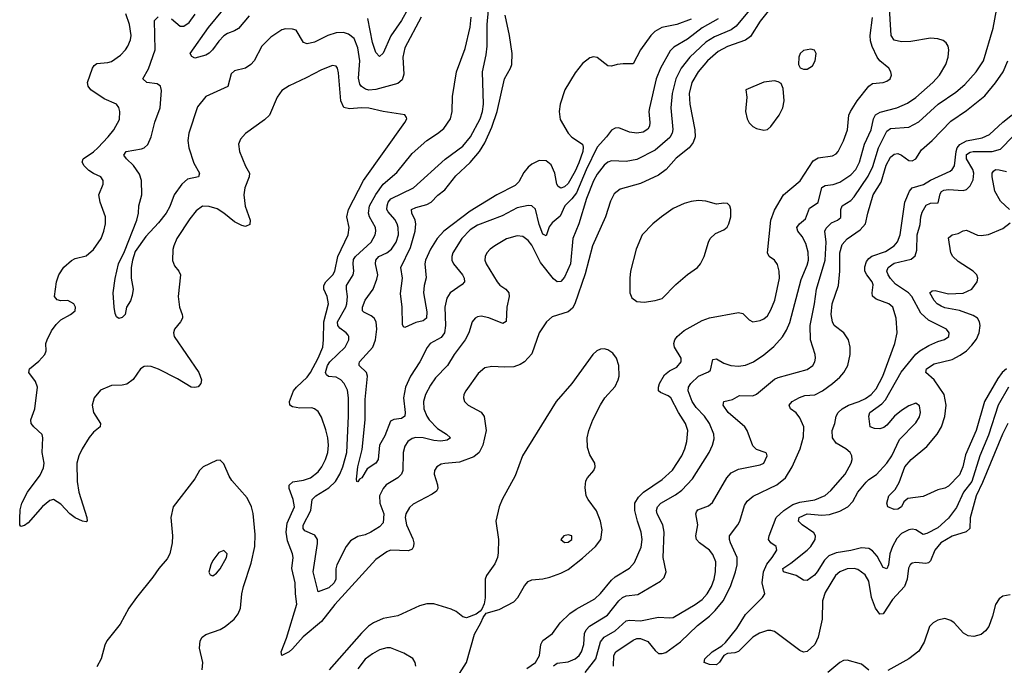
# Model space of a CAD drawing. Header units: inches. Extents: x 1649636 to 1815363, y 506543 to 641975.
# Tile 411 of 656: x 1722044 to 1727478, y 613735 to 617297. Entities that reach past the tile are written whole.
import ezdxf

# ---------------------------------------------------------------- set-up
doc = ezdxf.new("R2010")
doc.units = ezdxf.units.IN
doc.header["$MEASUREMENT"] = 0
doc.layers.add('B7621', color=7, linetype='Continuous')

msp = doc.modelspace()

# ---------------------------------------------------------------- linework, layer by layer
at = {"layer": 'B7621', "color": 5}
for points, elevation in [([(1725898.3, 617301.7), (1725810, 617251.7), (1725728.6, 617190), (1725654.6, 617145.4), (1725634.5, 617125.5), (1725581.1, 617030), (1725556.6, 616970), (1725518.8, 616810), (1725516.6, 616790), (1725522.3, 616730), (1725519.4, 616710), (1725510, 616692.4), (1725484.2, 616675.8), (1725450, 616671.5), (1725410, 616677.2), (1725350, 616700.3), (1725330, 616698.5), (1725310, 616686.6), (1725282.6, 616650), (1725230, 616593.7), (1725170, 616468.6), (1725117.5, 616342.5), (1725091.3, 616308.7), (1725052.8, 616270), (1725026.7, 616213.3), (1724983.2, 616176.8), (1724965.8, 616154.2), (1724950, 616104.5), (1724930, 616114.3), (1724910, 616167.6), (1724890, 616251.6), (1724870, 616269.8), (1724850, 616272.4), (1724790, 616258.9), (1724705.9, 616214.1), (1724570, 616162.6), (1724530, 616137), (1724483, 616090), (1724434, 616010), (1724428.1, 615990), (1724428.6, 615970), (1724438, 615950), (1724488.1, 615890), (1724497.3, 615870), (1724497.6, 615850), (1724484.8, 615835.2), (1724419.2, 615790), (1724400.1, 615759.9), (1724390.7, 615710), (1724394.3, 615610), (1724388.4, 615570), (1724370, 615544.3), (1724308.9, 615511.1), (1724292.1, 615487.9), (1724251.7, 615410), (1724201.2, 615330), (1724172.8, 615270), (1724162.7, 615210), (1724171.5, 615130), (1724169, 615110), (1724150, 615096.8), (1724108.6, 615091.4), (1724090, 615081.3), (1724058.8, 615001.2), (1724029.4, 614950), (1724021.8, 614870), (1724008.9, 614850), (1723961.8, 614818.2), (1723931.4, 614770), (1723918.3, 614761.7), (1723910, 614747.3), (1723904, 614750), (1723902.3, 614762.3), (1723909.9, 614829.9), (1723934.5, 614925.5), (1723950.9, 615090), (1723950, 615202), (1723962.8, 615330), (1723957, 615350), (1723916.5, 615390), (1723917.4, 615397.4), (1723919, 615410), (1723992.5, 615490), (1724007.4, 615530), (1724015, 615590), (1724010.5, 615630), (1723999.4, 615650), (1723983.5, 615663.5), (1723942.6, 615682.6), (1723934.8, 615690), (1723934.7, 615710), (1723950, 615750.2), (1723994, 615810), (1724015.1, 615864.9), (1724019.5, 615890), (1724006.5, 615950), (1724008.4, 615970), (1724026.5, 615990), (1724069.9, 616010.1), (1724095.9, 616030), (1724121.6, 616070), (1724134.1, 616110), (1724132.7, 616150), (1724126.9, 616170), (1724114.8, 616194.8), (1724077.2, 616237.2), (1724070.5, 616250), (1724070.9, 616270), (1724077.1, 616290), (1724092.1, 616307.9), (1724217.2, 616370), (1724392.5, 616527.5), (1724490, 616598.4), (1724531.5, 616650), (1724584.1, 616750), (1724598, 616790), (1724603.4, 616830), (1724597.5, 617010), (1724617.5, 617102.5), (1724622.8, 617150), (1724623.9, 617270), (1724636.9, 617410)], 740), ([(1724220.6, 617419.4), (1724150, 617292.2), (1724092.2, 617207.8), (1724050, 617111.5), (1724030, 617093.3), (1724010, 617116.3), (1723990, 617171.3), (1723964.2, 617304.2)], 740), ([(1724990, 613732.7), (1725010, 613747.8), (1725070, 613754.4), (1725110, 613770.1), (1725130.8, 613789.2), (1725143.4, 613810), (1725156.4, 613850), (1725161.1, 613910), (1725169.2, 613930), (1725188, 613952), (1725288.3, 614011.7), (1725350, 614091), (1725370, 614109.5), (1725390, 614119.2), (1725454.4, 614125.6), (1725580.7, 614199.3), (1725601.3, 614218.7), (1725611.6, 614250), (1725594.6, 614330), (1725600.6, 614470), (1725593.6, 614510), (1725562.2, 614570), (1725557.5, 614590), (1725564, 614610), (1725582.8, 614630), (1725663.5, 614676.5), (1725698, 614702), (1725756.7, 614763.3), (1725849, 614910), (1725867.1, 614950), (1725875.8, 614984.2), (1725875.5, 615010), (1725851.4, 615070), (1725822.4, 615110), (1725776.6, 615156.6), (1725755.2, 615190), (1725733.8, 615250), (1725734.2, 615270), (1725747.9, 615290), (1725790, 615330.1), (1725845, 615355), (1725856, 615364), (1725870, 615423), (1725890, 615426.5), (1725930, 615401.8), (1725969.1, 615389.1), (1726010, 615385.4), (1726050, 615390.1), (1726094, 615410), (1726150, 615447.5), (1726205.8, 615494.2), (1726253.4, 615546.6), (1726276.4, 615583.6), (1726294.5, 615625.5), (1726355.8, 615864.2), (1726390, 615942.6), (1726396.6, 615970), (1726394.5, 616014.5), (1726381.6, 616061.6), (1726361.3, 616101.3), (1726338.8, 616130), (1726332.1, 616150), (1726347.3, 616170), (1726381.1, 616198.9), (1726403, 616257), (1726451.1, 616288.9), (1726470, 616370.2), (1726490, 616383), (1726532.8, 616387.2), (1726570, 616401.1), (1726630, 616441), (1726658.5, 616470), (1726679.5, 616510), (1726706.1, 616610), (1726742.6, 616690), (1726756.6, 616750), (1726767.8, 616772.2), (1726793.2, 616786.8), (1726884.7, 616810), (1726942.8, 616837.2), (1726990, 616867.8), (1727083.1, 616950), (1727120.2, 616990), (1727155.5, 617050), (1727168.7, 617090), (1727171, 617130), (1727168.2, 617150), (1727157.6, 617170), (1727141.1, 617181.1), (1727111.5, 617191.5), (1727070, 617194.8), (1726962.7, 617177.3), (1726910, 617174.6), (1726870, 617184.5), (1726852.6, 617210), (1726841.8, 617390)], 760), ([(1726190, 617362.6), (1726130, 617289), (1726076.1, 617203.9), (1726050, 617184.5), (1725950, 617149.5), (1725899.2, 617120.8), (1725838.9, 617070), (1725787.5, 617010), (1725753.3, 616950), (1725739.4, 616890), (1725741.6, 616830), (1725770.1, 616689.9), (1725770.8, 616650), (1725761.1, 616618.9), (1725738.2, 616590), (1725666.4, 616533.6), (1725611, 616470), (1725570, 616439.9), (1725470, 616393.5), (1725358.3, 616361.7), (1725324.2, 616335.8), (1725304.2, 616295.8), (1725276.8, 616210), (1725204.4, 616050), (1725164.7, 615895.3), (1725108.1, 615730), (1725095.4, 615704.6), (1725070, 615684.5), (1724982.7, 615657.3), (1724950.9, 615629.1), (1724911.4, 615568.6), (1724870, 615454.3), (1724830.2, 615410), (1724805.6, 615394.4), (1724770, 615381.9), (1724719, 615379), (1724650, 615384.4), (1724610, 615375.6), (1724574.2, 615345.8), (1724505.3, 615250), (1724494, 615230), (1724492.4, 615210), (1724499.3, 615190), (1724518, 615170), (1724590.8, 615130.8), (1724607.8, 615107.8), (1724618.5, 615030), (1724599.3, 614950), (1724579.6, 614910), (1724550, 614885.5), (1724470, 614855.4), (1724390, 614848.9), (1724370, 614844.2), (1724344.9, 614830), (1724333.4, 614810), (1724331.6, 614790), (1724350.2, 614730), (1724351.3, 614710), (1724343.5, 614696.5), (1724320.7, 614679.3), (1724215.5, 614624.5), (1724194.4, 614605.6), (1724175, 614570), (1724171.9, 614550), (1724179, 614510), (1724213.5, 614433.5), (1724219.1, 614410), (1724217.8, 614390), (1724210, 614376.4), (1724190, 614367), (1724090, 614370.5), (1724070, 614361), (1724010, 614318), (1723782.9, 614070), (1723710, 613976.1), (1723607.8, 613892.2), (1723550, 613825.7), (1723530, 613809.9), (1723489.8, 613789.8), (1723485.8, 613810), (1723515.4, 613884.6), (1723572.9, 614072.9), (1723565.6, 614130), (1723564.4, 614190), (1723545.4, 614270), (1723553.6, 614330), (1723549.9, 614350), (1723521.9, 614421.9), (1723514.4, 614470), (1723520.4, 614519.6), (1723559.6, 614610), (1723553.7, 614650), (1723530.5, 614710), (1723531.3, 614728.7), (1723551.7, 614748.2), (1723610, 614756.1), (1723648, 614770), (1723690, 614802.9), (1723711.4, 614830), (1723732.1, 614870), (1723743.7, 614910), (1723747.5, 614950), (1723744.5, 614990), (1723734.1, 615034.1), (1723710, 615104.5), (1723690, 615136.2), (1723670.8, 615150.8), (1723655.1, 615155.1), (1723590, 615154.3), (1723550, 615160.3), (1723534.3, 615170), (1723532.3, 615190), (1723555.5, 615250), (1723571.3, 615270), (1723630, 615323.9), (1723649.3, 615350), (1723690.8, 615430), (1723715.8, 615490), (1723720.7, 615530), (1723721.8, 615630), (1723747.5, 615730), (1723741.1, 615770), (1723722.9, 615810), (1723722.9, 615830), (1723733.1, 615850), (1723772.2, 615890), (1723783.2, 615910), (1723799.7, 615990), (1723856.3, 616110), (1723861.9, 616150), (1723849.9, 616210), (1723858.8, 616250), (1723940.5, 616410), (1724169.5, 616730), (1724179.5, 616750), (1724178, 616758), (1724170, 616771.5), (1724050, 616790.6), (1723970, 616808.7), (1723929.6, 616810.4), (1723864.5, 616804.5), (1723832.2, 616812.2), (1723816.1, 616850), (1723803.7, 617003.7), (1723798, 617030), (1723790, 617041.3), (1723770, 617043.5), (1723710, 617020.8), (1723624.5, 616975.5), (1723530, 616932.8), (1723490, 616905.6), (1723464.6, 616870), (1723421.7, 616770), (1723395.3, 616744.7), (1723290, 616669.6), (1723262.2, 616637.8), (1723250.3, 616610), (1723256, 616570), (1723289.1, 616489.1), (1723312, 616450), (1723310.3, 616430), (1723286.5, 616370), (1723281.4, 616330), (1723287.9, 616267.9), (1723315.5, 616190), (1723313.9, 616166.1), (1723290, 616156.8), (1723270, 616161.5), (1723230, 616181.3), (1723170.3, 616230.3), (1723133, 616253), (1723090, 616266.9), (1723052.8, 616267.2), (1723017.6, 616242.4), (1722982, 616198), (1722911.1, 616090), (1722893.6, 616050), (1722889, 616029), (1722887.6, 615967.6), (1722898.7, 615938.7), (1722922, 615910), (1722930.4, 615890), (1722917.3, 615770), (1722924.7, 615710), (1722941.1, 615670), (1722941.3, 615658.7), (1722941.3, 615650), (1722930.4, 615630), (1722897.4, 615590), (1722891.7, 615570), (1722895.2, 615550), (1723031.5, 615350), (1723046.4, 615310), (1723042.7, 615290), (1723027.9, 615272.1), (1723010, 615267.5), (1722990, 615269.9), (1722915.2, 615315.2), (1722810, 615369), (1722770, 615383.8), (1722750, 615386), (1722730, 615383), (1722710.5, 615370), (1722669, 615311), (1722634.4, 615285.6), (1722610, 615279.7), (1722550, 615278.7), (1722490, 615253.6), (1722453.7, 615210), (1722444, 615170), (1722451.7, 615130), (1722490.3, 615070), (1722488.4, 615050), (1722450, 615022), (1722427.4, 614992.6), (1722387.5, 614930), (1722370.2, 614890), (1722359.3, 614850), (1722360.2, 614750), (1722370.2, 614690.2), (1722414.4, 614550), (1722416, 614530), (1722410, 614526.6), (1722390, 614529.6), (1722350, 614548.2), (1722320.5, 614570), (1722270, 614624.2), (1722230, 614649.6), (1722210, 614643.6), (1722169.3, 614610.7), (1722090, 614522), (1722070, 614507), (1722050, 614501.2), (1722045.1, 614510), (1722043.5, 614543.5), (1722047, 614593), (1722055.4, 614630), (1722086.3, 614690), (1722156.1, 614783.9), (1722175.4, 614824.6), (1722178.4, 614850), (1722167.9, 614910), (1722170.9, 614990), (1722167.6, 615007.6), (1722121, 615050), (1722106.2, 615070), (1722104.6, 615090), (1722126.2, 615150), (1722142.7, 615270), (1722130, 615300.5), (1722094.3, 615350), (1722096.9, 615370), (1722150, 615413.4), (1722181.6, 615450), (1722189.6, 615470), (1722188, 615510), (1722194.3, 615530), (1722220, 615580), (1722244.8, 615615.2), (1722270, 615640.4), (1722324, 615670), (1722349.2, 615690), (1722351.8, 615710), (1722342.7, 615730), (1722310, 615747), (1722270, 615745.6), (1722251.2, 615751.2), (1722235.1, 615770), (1722246.4, 615850), (1722258.7, 615890), (1722287.9, 615932.1), (1722330, 615969.1), (1722350, 615979), (1722410, 615993.4), (1722451.3, 616028.7), (1722493.3, 616090), (1722508.6, 616130), (1722517.3, 616170), (1722516.8, 616210), (1722488.6, 616290), (1722480.5, 616330), (1722504.2, 616390), (1722505.1, 616410), (1722492, 616430), (1722450, 616447.6), (1722424.5, 616464.5), (1722399.4, 616490), (1722388.9, 616511.1), (1722393.7, 616530), (1722450, 616567.8), (1722474.4, 616590), (1722531.8, 616650), (1722562.7, 616690), (1722594.3, 616745.7), (1722595.6, 616790), (1722591.6, 616811.6), (1722578, 616830), (1722510, 616860.8), (1722436.5, 616910), (1722421.2, 616930), (1722418.7, 616950), (1722445.7, 617030), (1722455.3, 617044.7), (1722470, 617055.2), (1722530, 617060.2), (1722550, 617066.2), (1722599.5, 617100.5), (1722628.2, 617130), (1722641, 617150), (1722655.2, 617184.8), (1722658.5, 617210), (1722650.5, 617270.5), (1722629.2, 617330)], 780), ([(1723310, 617317.2), (1723251.6, 617248.4), (1723230, 617234.7), (1723190, 617221), (1723170, 617206.9), (1723142.2, 617177.8), (1723108.4, 617130), (1723090, 617111.6), (1723070, 617100.7), (1723010, 617085.4), (1722993.1, 617093.1), (1722983.6, 617110), (1723085.5, 617254.5), (1723164.6, 617350)], 740), ([(1726087.5, 617370), (1725998.8, 617261.2), (1725970, 617240.1), (1725877.4, 617202.6), (1725830, 617172.4), (1725742.2, 617090), (1725694.1, 617030), (1725665.1, 616970), (1725643.8, 616890), (1725638.1, 616810), (1725648.3, 616691.8), (1725643.9, 616670), (1725632.6, 616647.4), (1725550, 616577.5), (1725450, 616526), (1725390, 616515.4), (1725310, 616518.5), (1725290, 616510.6), (1725270, 616494.6), (1725230, 616445), (1725210, 616407.1), (1725171.4, 616310), (1725129.6, 616170.4), (1725096.3, 616090), (1725084.2, 615950), (1725050, 615875.6), (1725030, 615851.7), (1725010, 615850.7), (1724990, 615868), (1724918, 615958), (1724870, 616052.4), (1724850, 616079.4), (1724820.5, 616100.5), (1724790, 616105.2), (1724730, 616088.1), (1724666.7, 616050), (1724639.5, 616030), (1724621.7, 616010), (1724611.8, 615990), (1724610.3, 615970.3), (1724618, 615950), (1724678.3, 615850), (1724692.8, 615832.8), (1724726, 615810), (1724742.4, 615790), (1724745.3, 615770), (1724731.5, 615710), (1724728.3, 615631.7), (1724710, 615621.6), (1724632.2, 615652.2), (1724590, 615661), (1724570, 615658.3), (1724557.1, 615650), (1724541.7, 615630), (1724522.6, 615570), (1724501.8, 615530), (1724441.4, 615450), (1724403.8, 615390), (1724338.8, 615321.2), (1724310, 615281.5), (1724284.1, 615230), (1724273, 615190), (1724274.7, 615150), (1724290, 615110.3), (1724304.4, 615090), (1724350, 615041.5), (1724399.3, 615010), (1724422, 614990), (1724403.1, 614976.9), (1724367.6, 614972.4), (1724330, 614975.8), (1724270, 614990.5), (1724230, 614991.1), (1724210, 614985.8), (1724185.4, 614970), (1724170, 614943.6), (1724160.1, 614910), (1724157.6, 614810), (1724151.1, 614790), (1724130.1, 614769.9), (1724065.8, 614730), (1724049.3, 614710), (1724029.4, 614670), (1724031.8, 614630), (1724053.9, 614570), (1724050, 614520.7), (1724030, 614498.3), (1723982, 614470), (1723950, 614455.8), (1723910, 614446.6), (1723870, 614421.7), (1723846.2, 614390), (1723794.2, 614290), (1723788, 614268), (1723787.7, 614210), (1723779.7, 614190), (1723750, 614162), (1723690, 614140.9), (1723662.9, 614250), (1723687.2, 614407.2), (1723686.6, 614430), (1723672.8, 614452.8), (1723617.7, 614477.7), (1723608, 614490), (1723609, 614509), (1723651, 614590), (1723657, 614650), (1723678, 614670), (1723750, 614713.4), (1723786.7, 614750), (1723810.5, 614789.5), (1723827.5, 614830), (1723848.7, 614910), (1723857.6, 615110), (1723857.7, 615210), (1723852.9, 615252.9), (1723834.8, 615290), (1723816.1, 615310), (1723790, 615323.9), (1723748.8, 615328.8), (1723737.4, 615337.4), (1723731.9, 615350), (1723742.7, 615390), (1723754.8, 615410), (1723839.8, 615490), (1723859.8, 615530), (1723860.9, 615550), (1723856.8, 615556.8), (1723846.2, 615570), (1723810, 615595), (1723800.1, 615610), (1723797.9, 615630), (1723843.1, 615710), (1723849.9, 615730), (1723853.6, 615770), (1723846.4, 615810), (1723847.7, 615830), (1723883.4, 615890), (1723887.6, 615910), (1723883.4, 615950), (1723886.6, 615973.4), (1723897.5, 615990), (1723982.6, 616070), (1724004.9, 616110), (1724009.1, 616130), (1724007, 616150), (1723973.6, 616210), (1723968.3, 616230), (1723973.8, 616270), (1724008.4, 616331.6), (1724050, 616388.8), (1724125.5, 616454.5), (1724210, 616558.8), (1724290, 616631.1), (1724350.4, 616669.6), (1724383.6, 616696.4), (1724420.8, 616750), (1724430.7, 616790), (1724432.6, 616872.6), (1724453.7, 617010), (1724501.6, 617138.4), (1724530, 617256.3), (1724535.1, 617310)], 760), ([(1725163.6, 613696.4), (1725223.6, 613770), (1725250, 613864.9), (1725269, 613891), (1725330, 613925.7), (1725390, 613979.8), (1725410, 613984), (1725470, 613980.1), (1725570, 614000.9), (1725630, 613996.5), (1725650, 613999.1), (1725771.6, 614070), (1725810, 614098.6), (1725838, 614130), (1725860.9, 614170), (1725876.7, 614210), (1725884.7, 614250), (1725885.3, 614305.3), (1725870, 614346), (1725850.9, 614370), (1725796.3, 614410), (1725778.5, 614430), (1725775.1, 614450), (1725786, 614510), (1725775.1, 614570), (1725778.5, 614581.5), (1725786.9, 614593.1), (1725845.7, 614614.3), (1725867.4, 614632.6), (1725947, 614770), (1725970, 614796.5), (1726010, 614817.7), (1726130, 614840.4), (1726150, 614851), (1726169.2, 614890), (1726164.7, 614904.7), (1726158, 614910), (1726110, 614926), (1726090, 614946), (1726057.8, 615030), (1726045.8, 615050), (1725953.6, 615130), (1725925.7, 615170), (1725929.6, 615190), (1725977.8, 615202.2), (1726016.2, 615223.8), (1726090, 615221.2), (1726110, 615230.2), (1726210, 615312.9), (1726230, 615322.3), (1726390, 615367.7), (1726420.5, 615390), (1726432.6, 615410), (1726436.3, 615430), (1726434.3, 615450), (1726409, 615530), (1726406.5, 615610), (1726431, 615730), (1726440.9, 615810), (1726489.5, 615970), (1726494.9, 616070), (1726486.4, 616130), (1726494.2, 616145.8), (1726523.3, 616176.7), (1726557.6, 616190), (1726574.7, 616205.3), (1726575, 616250), (1726582, 616270), (1726630, 616300.1), (1726650, 616318.9), (1726726.8, 616433.2), (1726752.6, 616487.4), (1726783, 616590), (1726830, 616681.4), (1726850, 616696.6), (1726950, 616703.5), (1727006.3, 616733.7), (1727112.5, 616830), (1727210, 616896.8), (1727260.3, 616939.7), (1727322.2, 617010), (1727363.5, 617070), (1727416.8, 617250), (1727434, 617350)], 740), ([(1724259.3, 617310), (1724170, 617141.1), (1724158.7, 617090), (1724163.2, 616996.8), (1724154.6, 616965.4), (1724130, 616944.9), (1724010, 616911.1), (1723970, 616908.7), (1723952.9, 616912.9), (1723930, 616927.9), (1723921.6, 616941.6), (1723914.3, 616974.3), (1723921.6, 617070), (1723910, 617141.6), (1723890, 617192.9), (1723857.8, 617217.8), (1723830, 617225.6), (1723790, 617225), (1723743.7, 617210), (1723670, 617172.5), (1723630, 617163.5), (1723610, 617171.2), (1723570, 617238.7), (1723550, 617245.1), (1723510, 617245.7), (1723490, 617240.9), (1723430, 617200.4), (1723380.3, 617150), (1723337, 617070), (1723318.4, 617050), (1723290, 617029.7), (1723230, 617015.1), (1723210, 616999), (1723191.4, 616928.6), (1723070, 616873.7), (1723024, 616816), (1722977.1, 616670), (1722971, 616630), (1722976.5, 616590), (1723005.4, 616505.5), (1723035.6, 616450), (1723030.5, 616430), (1722970, 616417), (1722937.7, 616390), (1722896.8, 616330), (1722873, 616267), (1722851.2, 616228.8), (1722810, 616176.5), (1722738.9, 616101.1), (1722681.3, 616018.7), (1722665.8, 615970), (1722658.8, 615930), (1722658.3, 615870), (1722670.2, 615810), (1722664.6, 615775.4), (1722654.6, 615745.4), (1722633, 615710), (1722626, 615670), (1722610, 615654), (1722590, 615649.2), (1722578, 615658), (1722570, 615675.3), (1722564.8, 615710), (1722559.7, 615790), (1722569.8, 615869.8), (1722588.7, 615950), (1722622.2, 616017.8), (1722689.2, 616190), (1722698.8, 616230), (1722701.8, 616270), (1722718.4, 616330), (1722715.7, 616410), (1722703.9, 616443.9), (1722671.9, 616491.9), (1722632.3, 616530), (1722618.5, 616550), (1722631.8, 616570), (1722714.9, 616585.1), (1722730, 616590.3), (1722750, 616608.8), (1722769, 616650), (1722789.2, 616730.7), (1722818.2, 616810), (1722826.3, 616906.3), (1722820.5, 616930), (1722802.6, 616942.6), (1722746, 616950), (1722722.4, 616970), (1722754.5, 617025.5), (1722790.4, 617130), (1722788, 617292), (1722806.9, 617313.1)], 760), ([(1722881.4, 617301.4), (1722930, 617261), (1722950, 617260.2), (1722978.8, 617281.2), (1723012.3, 617327.7)], 760), ([(1725750, 617300.3), (1725669.9, 617269.9), (1725587.1, 617252.9), (1725548.2, 617231.8), (1725526.4, 617210), (1725470.2, 617130), (1725430, 617054), (1725373.6, 617053.6), (1725342, 617050), (1725310, 617039.5), (1725290, 617041.6), (1725230, 617088.8), (1725210, 617092.8), (1725190, 617086.6), (1725150, 617055.4), (1725110, 617004), (1725052.5, 616910), (1725027.1, 616830), (1725020.1, 616790), (1725025.8, 616745.8), (1725070, 616671.4), (1725090, 616649.4), (1725149.2, 616610), (1725153.7, 616593.7), (1725152.2, 616570), (1725130, 616507.2), (1725110, 616461), (1725070, 616392.8), (1725050, 616374), (1725030, 616367), (1725015.7, 616375.7), (1725008.8, 616388.8), (1724997.6, 616450), (1724976.7, 616496.7), (1724950, 616517.5), (1724910, 616519.5), (1724870, 616499.5), (1724850, 616482.9), (1724826.3, 616453.7), (1724797.7, 616402.3), (1724777.8, 616382.2), (1724677.8, 616330), (1724530, 616240.1), (1724384.6, 616130), (1724347.5, 616090), (1724311.7, 616030), (1724283.6, 615970), (1724280.1, 615950), (1724286.6, 615873.4), (1724275.4, 615830), (1724271.8, 615790), (1724290, 615684.7), (1724289.1, 615650.9), (1724270, 615636.4), (1724230, 615626), (1724170, 615598.4), (1724162, 615602), (1724155.6, 615615.6), (1724155.1, 615710), (1724146, 615786), (1724157.2, 615870), (1724147.7, 615930), (1724199.9, 616040.1), (1724226.4, 616130), (1724229.9, 616170), (1724225.7, 616190), (1724207.1, 616230), (1724205.6, 616250), (1724230, 616261.5), (1724290, 616276.8), (1724314, 616290), (1724350.8, 616329.2), (1724390, 616357.7), (1724450, 616434.6), (1724530, 616508.9), (1724581.5, 616570), (1724610, 616618), (1724650, 616703.9), (1724679, 616790), (1724719.6, 616970), (1724752.6, 617030), (1724759.1, 617050), (1724761, 617110), (1724747.1, 617210), (1724722.4, 617322.4)], 720), ([(1724842.3, 613717.7), (1724889.8, 613750), (1724912.1, 613790), (1724920.2, 613850), (1724930, 613872.6), (1724985.1, 613910), (1725026.8, 613970), (1725079.7, 614020.3), (1725115, 614045), (1725217.6, 614102.4), (1725248.4, 614131.6), (1725310, 614205.3), (1725330, 614222.4), (1725408.9, 614271.1), (1725436.9, 614303.1), (1725473.5, 614386.5), (1725478.2, 614430), (1725473.3, 614470), (1725452.8, 614530), (1725438.8, 614590), (1725438.8, 614630), (1725458, 614662), (1725485.6, 614690), (1725590, 614760.1), (1725647.4, 614812.6), (1725697.9, 614890), (1725715.2, 614930), (1725726, 614970), (1725730.4, 615030), (1725718.2, 615070), (1725678.9, 615130), (1725636.5, 615210), (1725622.2, 615222.2), (1725580.5, 615240.5), (1725569.8, 615250), (1725569.2, 615270), (1725575.4, 615290), (1725603.1, 615336.9), (1725630, 615358.8), (1725670, 615380.3), (1725693.7, 615410), (1725694.8, 615430), (1725656.8, 615490), (1725653.3, 615510), (1725659.2, 615530), (1725672.5, 615550), (1725710, 615581.9), (1725810, 615637.8), (1725850, 615651.3), (1726010, 615682.4), (1726035.1, 615675.1), (1726070, 615640.7), (1726090.5, 615630.5), (1726130, 615638), (1726150, 615646.5), (1726170, 615662.8), (1726190, 615695.8), (1726211.2, 615750), (1726236.2, 615870), (1726234.6, 615910), (1726225.8, 615945.8), (1726209.8, 615969.8), (1726180.5, 615990), (1726170.8, 616010.8), (1726189.2, 616190), (1726210, 616245.7), (1726259.3, 616330), (1726351.4, 616408.6), (1726422.4, 616517.6), (1726450, 616533.8), (1726530, 616545.2), (1726550, 616557), (1726561.1, 616570), (1726590, 616628), (1726612.3, 616690), (1726620.3, 616770), (1726628.9, 616790), (1726666.6, 616850), (1726729.2, 616930.7), (1726750, 616944.4), (1726810, 616950.3), (1726830, 616957), (1726847.3, 616970), (1726854.7, 616990), (1726851.3, 617010), (1726839.7, 617030), (1726790.5, 617070.5), (1726776.5, 617090), (1726748.5, 617148.5), (1726739.3, 617179.3), (1726737.9, 617210), (1726750.8, 617309.2)], 780), ([(1725320.6, 613730), (1725322.8, 613790), (1725333.6, 613810), (1725430, 613874.3), (1725450, 613882.6), (1725470, 613883.9), (1725510, 613867.2), (1725550, 613817.6), (1725570, 613800.3), (1725590, 613799.6), (1725610, 613806.5), (1725690, 613864.1), (1725784.7, 613955.3), (1725850, 614006.1), (1725882.5, 614037.5), (1725925.3, 614090), (1725966.9, 614170), (1725995.1, 614250), (1726003.4, 614290), (1726003.1, 614330), (1725966.3, 614410), (1725960.4, 614430), (1725961.3, 614450), (1726007.8, 614510), (1726018.3, 614530), (1726043.5, 614616.5), (1726059.1, 614640.9), (1726092.2, 614667.8), (1726221.6, 614730), (1726269.9, 614770), (1726307.5, 614830), (1726350.4, 614930), (1726370, 614996.3), (1726370.8, 615050), (1726350, 615100.8), (1726328.6, 615128.6), (1726298.3, 615150), (1726289.7, 615170), (1726307.7, 615190), (1726346.7, 615213.3), (1726377.2, 615222.8), (1726431.9, 615228.1), (1726474.4, 615250), (1726529.8, 615290), (1726570, 615325.6), (1726591.5, 615350), (1726614.3, 615390), (1726626.3, 615450), (1726626.3, 615490), (1726618.7, 615530), (1726592.7, 615570), (1726538.6, 615610), (1726528.7, 615630), (1726521.4, 615670), (1726527, 615730), (1726562.3, 615830), (1726569.9, 615910.1), (1726570.3, 616010), (1726583.1, 616056.9), (1726611.3, 616088.7), (1726682.9, 616137.1), (1726711.6, 616170), (1726723.7, 616230), (1726754.7, 616330), (1726798.9, 616401.1), (1726825.4, 616494.6), (1726850, 616538.5), (1726870, 616555.6), (1726890, 616559.2), (1726910.1, 616550.1), (1726950, 616520.7), (1726970, 616518.6), (1726990, 616529.5), (1727021.4, 616578.6), (1727079.4, 616630), (1727182.7, 616737.3), (1727270, 616795.1), (1727370, 616876.8), (1727430, 616947.6), (1727471.1, 617010), (1727496.9, 617070)], 720), ([(1727498, 615070), (1727467.1, 615010), (1727356.8, 614743.2), (1727322.3, 614670), (1727289.4, 614549.4), (1727287.1, 614490), (1727267.7, 614472.3), (1727190, 614448), (1727128.1, 614410), (1727093.5, 614370), (1727070, 614312.4), (1727058.7, 614301.3), (1727043.9, 614296.1), (1726990, 614301.7), (1726970, 614298.8), (1726959, 614290), (1726949, 614271), (1726940.8, 614210), (1726926.9, 614170), (1726861.2, 614098.8), (1726810, 614018.7), (1726790, 614016.8), (1726766.8, 614050), (1726745, 614110), (1726730, 614199.5), (1726710, 614235.1), (1726670, 614263.5), (1726649.1, 614269.1), (1726610, 614266.9), (1726570, 614251.3), (1726545.4, 614230), (1726490, 614136), (1726474.2, 614090), (1726472.9, 613990), (1726451, 613890), (1726432, 613850), (1726390, 613812.1), (1726370, 613808), (1726350, 613817.6), (1726210, 613921.6), (1726190, 613927.8), (1726170, 613927.3), (1726127.3, 613912.7), (1726089.2, 613890.8), (1726010, 613811.8), (1725990, 613804.8), (1725950, 613800.9), (1725930.4, 613790), (1725906.7, 613753.3), (1725890, 613737.6), (1725850, 613739.1), (1725822, 613750), (1725825.1, 613770), (1725865.8, 613810), (1725918.2, 613841.8), (1725938.6, 613861.4), (1726001, 613939), (1726050, 614015.2), (1726144, 614110), (1726155.9, 614130), (1726141.5, 614190), (1726148.1, 614250), (1726166.5, 614293.5), (1726197.3, 614330), (1726222, 614370), (1726218, 614390), (1726190, 614410.9), (1726177, 614430), (1726179.9, 614450), (1726219.5, 614550), (1726260.7, 614590), (1726310, 614622), (1726350, 614635), (1726432.7, 614647.3), (1726488.7, 614671.3), (1726520.9, 614699.1), (1726599.8, 614790), (1726631.8, 614850), (1726637.4, 614870), (1726636.8, 614890), (1726626.6, 614910), (1726603.9, 614930), (1726550, 614961.5), (1726529.1, 614990), (1726527, 615030), (1726542.6, 615070), (1726550.6, 615110), (1726561.7, 615130), (1726582, 615150), (1726618.1, 615170), (1726676.2, 615190), (1726712.3, 615207.7), (1726743, 615230), (1726770, 615260.1), (1726807.6, 615330), (1726872.7, 615510), (1726887.2, 615570), (1726881.4, 615650), (1726862.3, 615710), (1726839.7, 615730), (1726770, 615755.4), (1726751.1, 615771.1), (1726748.9, 615790), (1726753.9, 615833.9), (1726748.9, 615850), (1726718.3, 615890), (1726708.9, 615910), (1726707.2, 615932.8), (1726717.3, 615962.7), (1726730, 615979.8), (1726747.2, 615992.8), (1726821.4, 616018.6), (1726870.3, 616049.7), (1726889.2, 616070.8), (1726903.1, 616110), (1726928.4, 616290), (1726954.2, 616350), (1726969.9, 616370), (1727031.8, 616388.2), (1727070, 616411.6), (1727179.2, 616460.8), (1727190.6, 616470), (1727202.5, 616490), (1727211.2, 616570), (1727217.7, 616590), (1727231.6, 616608.4), (1727270, 616629.2), (1727355.2, 616644.8), (1727395.9, 616664.1), (1727470, 616731.7), (1727558.3, 616801.7)], 680), ([(1727500.3, 615270), (1727444.4, 615170), (1727390, 615004.1), (1727341.9, 614890), (1727298.9, 614750), (1727253.1, 614690), (1727214, 614606), (1727170, 614547.3), (1727110, 614493.6), (1727050, 614462), (1727030, 614456.5), (1726990, 614483.2), (1726970, 614486.6), (1726950, 614482.2), (1726910, 614462), (1726884.7, 614435.3), (1726860.6, 614390), (1726846.7, 614350), (1726837.8, 614290), (1726830, 614267.3), (1726810, 614274), (1726776.9, 614336.9), (1726750, 614367.2), (1726730, 614378.9), (1726690, 614384), (1726630, 614368), (1726550, 614355.5), (1726510, 614339.3), (1726485.1, 614314.9), (1726445, 614250), (1726430, 614233.2), (1726390, 614203.6), (1726370, 614204.5), (1726329.8, 614229.8), (1726259.3, 614250), (1726255.1, 614270), (1726300.5, 614299.5), (1726390.3, 614369.7), (1726410.6, 614390), (1726433.7, 614430), (1726436.2, 614450), (1726426.8, 614466.8), (1726362, 614510), (1726341.1, 614530), (1726346.4, 614550), (1726390, 614571.3), (1726470, 614564.3), (1726512.6, 614567.4), (1726570, 614585.7), (1726613.8, 614610), (1726641.8, 614638.2), (1726669.9, 614690), (1726714.5, 614745.5), (1726730, 614760.5), (1726773, 614787), (1726829.9, 614850), (1726857.8, 614890), (1726898.6, 614981.4), (1726990, 615073.1), (1727010, 615106.7), (1727015.9, 615130), (1727010, 615166), (1726990, 615181.3), (1726950, 615167), (1726910, 615141.1), (1726871.8, 615110), (1726830, 615059.8), (1726812.6, 615047.4), (1726790, 615040.3), (1726760.7, 615040.7), (1726737.6, 615050), (1726729.8, 615110), (1726736.1, 615130), (1726801.6, 615178.4), (1726821.2, 615198.8), (1726908.4, 615351.6), (1726990, 615451), (1727010.8, 615469.3), (1727060.5, 615499.5), (1727110, 615521.6), (1727147.4, 615532.6), (1727171.3, 615550), (1727173.6, 615570), (1727158.4, 615590), (1727060, 615640), (1727017, 615677), (1726966.6, 615770), (1726949, 615790), (1726877.4, 615837.4), (1726850, 615869.8), (1726836.2, 615890), (1726829.2, 615910), (1726836.8, 615930), (1726870, 615953.6), (1726963.7, 615976.3), (1726986.5, 615993.5), (1726994.7, 616025.3), (1726997.4, 616110), (1727013.9, 616166.1), (1727017.3, 616210), (1727024.5, 616235.5), (1727046.1, 616273.9), (1727070, 616284.4), (1727112.7, 616287.3), (1727124.5, 616335.5), (1727131.4, 616348.6), (1727144.5, 616355.5), (1727170, 616359.4), (1727250, 616353.7), (1727270, 616360.2), (1727290, 616380.3), (1727306, 616414.1), (1727309.9, 616450), (1727303.7, 616470), (1727268.4, 616528.4), (1727270, 616552.2), (1727290, 616566.5), (1727305.1, 616570), (1727410, 616568.8), (1727457.2, 616582.8), (1727526.3, 616653.7)], 660), ([(1727507.1, 616250), (1727456.5, 616296.4), (1727425.2, 616350), (1727409.9, 616430), (1727410.7, 616450), (1727418.1, 616461.8), (1727429.9, 616470.1), (1727450, 616469.4), (1727490, 616459.5)], 640), ([(1727489.8, 615370.2), (1727466.7, 615350), (1727441.8, 615318.2), (1727368.7, 615190), (1727323.4, 615030), (1727263.5, 614896.4), (1727248.7, 614830), (1727230, 614785.7), (1727170, 614723.1), (1727150, 614713), (1727110, 614703.5), (1727030, 614666.6), (1726944.7, 614655.3), (1726922.6, 614637.4), (1726910.3, 614610), (1726890, 614596.3), (1726870, 614595.6), (1726835.3, 614610), (1726829.3, 614629.3), (1726840.7, 614670), (1726875.5, 614704.5), (1726896.9, 614743.1), (1726928.2, 614830), (1726964.5, 614870), (1727050, 614942.6), (1727107.8, 615010), (1727130.5, 615050), (1727150, 615108.4), (1727156.5, 615170), (1727145.7, 615230), (1727090, 615309.8), (1727044.7, 615350), (1727048.7, 615370), (1727090, 615399.1), (1727190, 615422.1), (1727234.5, 615445.5), (1727269.2, 615470.8), (1727299.3, 615500.7), (1727324.9, 615535.1), (1727339.9, 615570), (1727344.3, 615610), (1727340.7, 615630), (1727329.1, 615650), (1727305.2, 615665.2), (1727230, 615691.7), (1727150, 615708), (1727130, 615716.4), (1727107.3, 615730), (1727090, 615748.1), (1727066.9, 615790), (1727079.7, 615800.3), (1727096.6, 615803.4), (1727170, 615784), (1727250, 615788.2), (1727298.5, 615810), (1727327.6, 615850), (1727331.9, 615870), (1727326.4, 615890), (1727305.3, 615910), (1727223.4, 615963.4), (1727194.4, 615990), (1727182.5, 616010), (1727170, 616093.4), (1727189.3, 616110), (1727223.3, 616116.7), (1727250, 616131.5), (1727270, 616136.1), (1727330, 616107.8), (1727350, 616105.5), (1727390, 616111), (1727470, 616144.1), (1727510, 616175.3)], 640), ([(1724471.3, 613690), (1724509, 613750), (1724553.2, 613906.8), (1724589.3, 613970), (1724600.9, 613999.1), (1724618, 614022), (1724690, 614043.1), (1724770, 614085.8), (1724793.5, 614110), (1724830, 614174), (1724850, 614197.7), (1724870, 614206.2), (1724930, 614211.7), (1724970, 614221.6), (1725030, 614243.2), (1725070, 614264.1), (1725150, 614325.9), (1725221.6, 614390), (1725250.6, 614430), (1725257.6, 614482.4), (1725249.2, 614530), (1725227.1, 614587.1), (1725180.4, 614650), (1725170.9, 614670), (1725164.7, 614715.3), (1725168, 614752), (1725178, 614770), (1725212.7, 614810), (1725219.3, 614830), (1725217.2, 614850), (1725190, 614897.2), (1725177.3, 614937.2), (1725176, 614990), (1725184.2, 615030), (1725207.4, 615090), (1725248.4, 615171.6), (1725273.1, 615210), (1725330, 615273.1), (1725347.3, 615310), (1725351.3, 615330), (1725350.8, 615390), (1725336.8, 615430), (1725317.2, 615457.2), (1725290, 615476.4), (1725270, 615481.2), (1725250, 615479.8), (1725229.1, 615470.9), (1725206, 615450), (1725090.2, 615289.8), (1725005.3, 615190), (1724819, 614890), (1724778.8, 614781.2), (1724706.4, 614650), (1724689.3, 614610), (1724671.6, 614530), (1724686.9, 614430), (1724685.1, 614354.9), (1724680.3, 614330), (1724665.1, 614294.9), (1724619.5, 614230), (1724613.4, 614210), (1724612.1, 614107.9), (1724606.2, 614073.8), (1724594.8, 614045.2), (1724585.5, 614034.5), (1724563, 614017), (1724510, 613997), (1724490, 614002.9), (1724452.5, 614032.5), (1724425.6, 614045.6), (1724330, 614074), (1724290, 614073.6), (1724250, 614064.2), (1724130, 614007.4), (1724050, 613994.1), (1723996.9, 613970), (1723969, 613951), (1723930, 613912.9), (1723751.1, 613710)], 820), ([(1723051, 613710), (1723054.5, 613750), (1723035.8, 613830), (1723038.7, 613870), (1723049.9, 613890.1), (1723070, 613905.2), (1723150, 613933.6), (1723178, 613950), (1723227.1, 613990), (1723250, 614018.4), (1723262.4, 614050), (1723269, 614130), (1723278, 614170), (1723321.4, 614298.6), (1723341.1, 614390), (1723342.9, 614457.1), (1723331.9, 614571.9), (1723322.4, 614610), (1723299.6, 614659.6), (1723214.9, 614754.9), (1723199.2, 614779.2), (1723170, 614846), (1723150, 614866), (1723130, 614864.5), (1723055.5, 614830), (1723035.8, 614810), (1723010, 614764.5), (1722891.5, 614610), (1722878, 614550), (1722887.7, 614450), (1722885.2, 614410), (1722872.1, 614350), (1722857.6, 614322.4), (1722811.5, 614270), (1722778.4, 614221.6), (1722687.4, 614110), (1722646, 614050), (1722598.7, 613961.3), (1722524.2, 613870), (1722513.5, 613846.5), (1722493.6, 613770), (1722470, 613726)], 820), ([(1727510, 614123.6), (1727470, 614116.2), (1727450, 614102.7), (1727428.9, 614071.1), (1727412.8, 614007.2), (1727392, 613950), (1727374.8, 613925.2), (1727350, 613905.4), (1727310, 613893.7), (1727278.2, 613898.2), (1727252.1, 613912.1), (1727200.7, 613970), (1727183.3, 613983.3), (1727150, 613992.8), (1727110, 613985.1), (1727085.5, 613970), (1727064.9, 613950), (1727036.4, 613863.6), (1727006.8, 613813.2), (1726950.4, 613770), (1726834.1, 613705.9)], 720), ([(1724229.7, 613730), (1724226, 613750), (1724213.3, 613773.3), (1724162.9, 613802.9), (1724090, 613832.2), (1724070, 613832.2), (1724030, 613820.3), (1723990, 613799.4), (1723950, 613768.9), (1723910, 613716)], 840), ([(1726730, 613707.9), (1726690, 613740.7), (1726610, 613763.7), (1726590, 613761), (1726570, 613749.9), (1726504.6, 613695.4)], 720)]:
    msp.add_lwpolyline(points, dxfattribs=dict(at, elevation=elevation))
for points, elevation in [([(1726410, 617134), (1726370, 617126.6), (1726350.7, 617110), (1726343, 617090), (1726341.6, 617050), (1726350.4, 617030.4), (1726370, 617023.1), (1726390, 617023.6), (1726418.3, 617041.7), (1726434.8, 617070), (1726438.7, 617110), (1726429.5, 617129.5)], 820), ([(1726210, 616958.7), (1726150, 616952.4), (1726051.3, 616910), (1726057.1, 616870), (1726050.3, 616790), (1726059, 616750), (1726070, 616728.5), (1726090, 616707), (1726110, 616697), (1726150, 616686.7), (1726170, 616690.4), (1726190, 616706.7), (1726235.1, 616770), (1726255.8, 616810), (1726262.3, 616850), (1726257.7, 616917.7), (1726245.4, 616945.4), (1726230, 616954)], 820), ([(1725790, 616299.9), (1725750, 616294.3), (1725710, 616282.2), (1725650, 616254.5), (1725586.4, 616210), (1725538.8, 616170), (1725479.2, 616110), (1725445.2, 616030), (1725415, 615910), (1725410.2, 615870), (1725411.1, 615790), (1725422.6, 615762.6), (1725450, 615742), (1725490, 615739.2), (1725550, 615748.1), (1725590, 615759.1), (1725664.7, 615835.3), (1725728.6, 615891.4), (1725783.7, 615930), (1725801.6, 615950), (1725821.9, 615990), (1725844.6, 616070), (1725854.5, 616090), (1725883.4, 616116.6), (1725930, 616137.5), (1725947.5, 616152.5), (1725957.7, 616170), (1725968.3, 616210), (1725968.9, 616248.9), (1725962.6, 616270), (1725950, 616283.5), (1725930, 616285.3), (1725890, 616279.4), (1725830, 616294.9)], 820), ([(1725070, 614454.7), (1725047.3, 614450), (1725030.7, 614430), (1725050, 614413.4), (1725070, 614414.9), (1725090, 614428.8), (1725091.5, 614450)], 840), ([(1723170, 614369.3), (1723143.1, 614356.9), (1723110, 614313.2), (1723098, 614290), (1723088.2, 614248.2), (1723094.8, 614234.8), (1723110, 614228), (1723130, 614243), (1723150, 614268), (1723185.6, 614330), (1723189.3, 614350)], 840)]:
    msp.add_lwpolyline(points, close=True, dxfattribs=dict(at, elevation=elevation))

doc.saveas('drawing.dxf')
